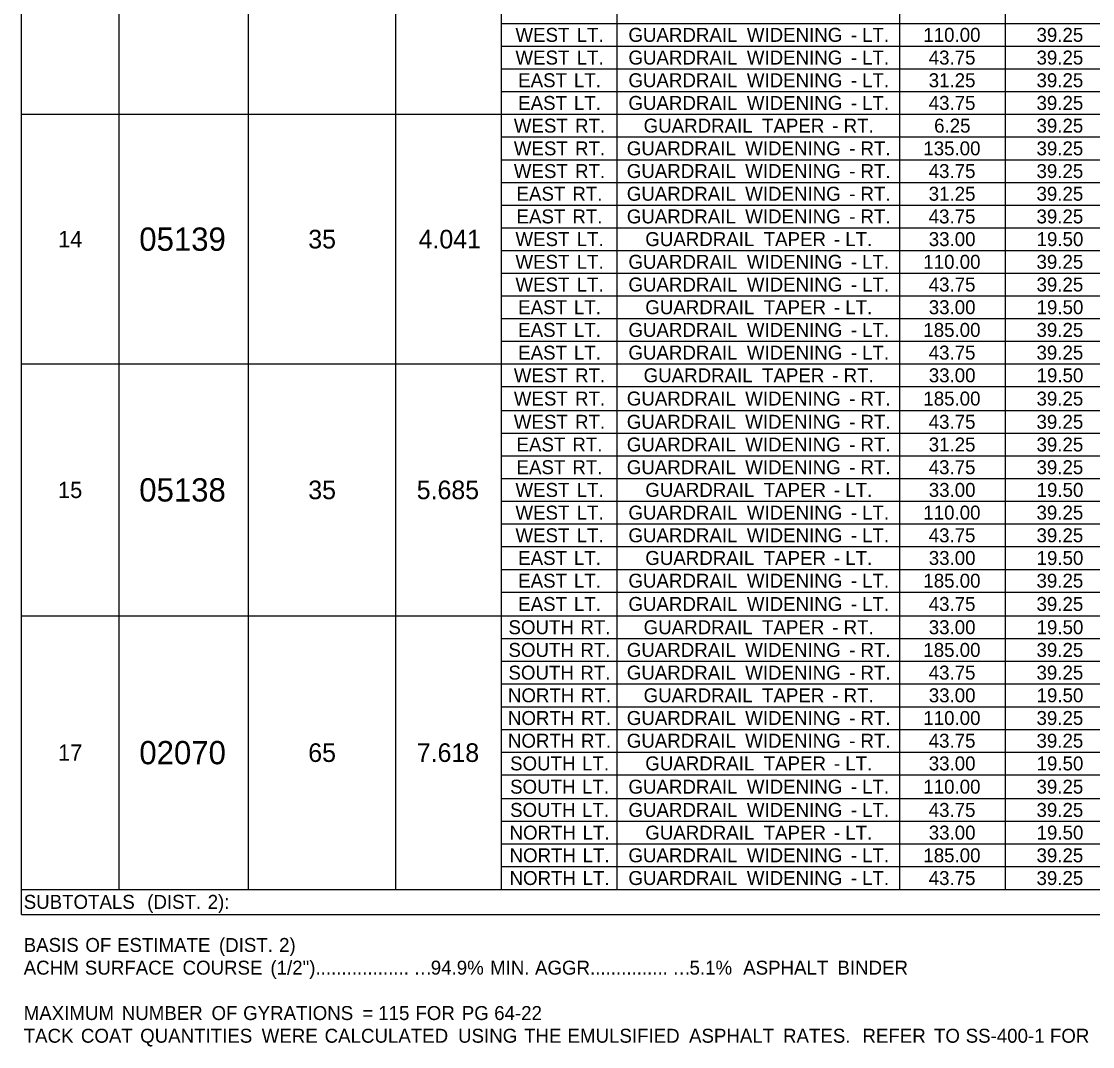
# Model space of a CAD drawing. Extents: x 544250 to 1930787, y -1948365 to 596640.
# Drawn here: x 556368.3 to 556828.3, y -1946992.9 to -1946552.5 of the extents above; entities that cross this region are included whole.
import ezdxf

# ---------------------------------------------------------------- set-up
doc = ezdxf.new("R2010")
doc.units = 0
doc.layers.add('Default', color=7, linetype='Continuous')

msp = doc.modelspace()

# ---------------------------------------------------------------- linework, layer by layer
at = {"layer": 'Default'}
for p, q in [((556368.27, -1946936.08), (556368.27, -1946127.32)), ((556410.2, -1946925.35), (556410.2, -1946127.32)), ((556465.77, -1946925.35), (556465.77, -1946127.32)), ((556529.15, -1946925.35), (556529.15, -1946127.32)), ((556574.49, -1946925.35), (556574.49, -1946127.32)), ((556624.21, -1946925.35), (556624.21, -1946127.32)), ((556745.6, -1946925.35), (556745.6, -1946127.32)), ((556790.94, -1946925.35), (556790.94, -1946127.32)), ((556574.49, -1946553.39), (557051.26, -1946553.39)), ((556574.49, -1946563.14), (557051.26, -1946563.14)), ((556574.49, -1946572.89), (557051.26, -1946572.89)), ((556574.49, -1946582.64), (557051.26, -1946582.64)), ((556368.27, -1946592.39), (557051.26, -1946592.39)), ((556574.49, -1946602.14), (557051.26, -1946602.14)), ((556574.49, -1946611.89), (557051.26, -1946611.89)), ((556574.49, -1946621.64), (557051.26, -1946621.64)), ((556574.49, -1946631.39), (557051.26, -1946631.39)), ((556574.49, -1946641.14), (557051.26, -1946641.14)), ((556574.49, -1946650.89), (557051.26, -1946650.89)), ((556574.49, -1946660.64), (557051.26, -1946660.64)), ((556574.49, -1946670.39), (557051.26, -1946670.39)), ((556574.49, -1946680.14), (557051.26, -1946680.14)), ((556574.49, -1946689.89), (557051.26, -1946689.89)), ((556368.27, -1946699.64), (557051.26, -1946699.64)), ((556574.49, -1946709.39), (557051.26, -1946709.39)), ((556574.49, -1946719.63), (557051.26, -1946719.63)), ((556574.49, -1946729.38), (557051.26, -1946729.38)), ((556574.49, -1946739.13), (557051.26, -1946739.13)), ((556574.49, -1946748.88), (557051.26, -1946748.88)), ((556574.49, -1946758.63), (557051.26, -1946758.63)), ((556574.49, -1946768.38), (557051.26, -1946768.38)), ((556574.49, -1946778.13), (557051.26, -1946778.13)), ((556574.49, -1946787.88), (557051.26, -1946787.88)), ((556574.49, -1946797.63), (557051.26, -1946797.63)), ((556368.27, -1946807.87), (557051.26, -1946807.87)), ((556574.49, -1946817.62), (557051.26, -1946817.62)), ((556574.49, -1946827.37), (557051.26, -1946827.37)), ((556574.49, -1946837.12), (557051.26, -1946837.12)), ((556574.49, -1946846.87), (557051.26, -1946846.87)), ((556574.49, -1946856.62), (557051.26, -1946856.62)), ((556574.49, -1946866.37), (557051.26, -1946866.37)), ((556574.49, -1946876.12), (557051.26, -1946876.12)), ((556574.49, -1946886.35), (557051.26, -1946886.35)), ((556574.49, -1946896.1), (557051.26, -1946896.1)), ((556574.49, -1946905.85), (557051.26, -1946905.85)), ((556574.49, -1946915.6), (557051.26, -1946915.6)), ((556368.27, -1946925.35), (557051.26, -1946925.35)), ((556368.27, -1946936.08), (557051.26, -1946936.08))]:
    msp.add_line(p, q, dxfattribs=at)

# ---------------------------------------------------------------- texts
for s, height, p in [('WEST', 6, (556580.47, -1946561.27)), (' LT.', 6, (556604.52, -1946561.27)), ('GUARDRAIL', 6, (556628.99, -1946561.27)), (' WIDENING', 6, (556677.61, -1946561.27)), (' LT.', 6, (556727.11, -1946561.27)), ('110.00', 6, (556755.65, -1946561.27)), ('39.25', 6, (556804.26, -1946561.27)), (' -', 6, (556722.26, -1946561.27)), ('WEST', 6, (556580.47, -1946571.02)), (' LT.', 6, (556604.52, -1946571.02)), ('GUARDRAIL', 6, (556628.99, -1946571.02)), (' WIDENING', 6, (556677.61, -1946571.02)), (' LT.', 6, (556727.11, -1946571.02)), ('43.75', 6, (556757.95, -1946571.02)), ('39.25', 6, (556804.26, -1946571.02)), (' -', 6, (556722.26, -1946571.02)), ('EAST', 6, (556581.63, -1946580.77)), (' LT.', 6, (556603.36, -1946580.77)), ('GUARDRAIL', 6, (556628.99, -1946580.77)), (' WIDENING', 6, (556677.61, -1946580.77)), (' LT.', 6, (556727.11, -1946580.77)), ('31.25', 6, (556757.95, -1946580.77)), ('39.25', 6, (556804.26, -1946580.77)), (' -', 6, (556722.26, -1946580.77)), ('EAST', 6, (556581.63, -1946590.52)), (' LT.', 6, (556603.36, -1946590.52)), ('GUARDRAIL', 6, (556628.99, -1946590.52)), (' WIDENING', 6, (556677.61, -1946590.52)), (' -', 6, (556722.26, -1946590.52)), (' LT.', 6, (556727.11, -1946590.52)), ('43.75', 6, (556757.95, -1946590.52)), ('39.25', 6, (556804.26, -1946590.52)), ('WEST', 6, (556579.77, -1946600.27)), (' RT.', 6, (556603.82, -1946600.27)), ('GUARDRAIL', 6, (556635.53, -1946600.27)), (' TAPER', 6, (556684.15, -1946600.27)), (' -', 6, (556714.32, -1946600.27)), (' RT.', 6, (556719.18, -1946600.27)), ('6.25', 6, (556760.28, -1946600.27)), ('39.25', 6, (556804.26, -1946600.27)), ('WEST', 6, (556579.77, -1946610.02)), (' RT.', 6, (556603.82, -1946610.02)), ('GUARDRAIL', 6, (556628.29, -1946610.02)), (' WIDENING', 6, (556676.91, -1946610.02)), (' RT.', 6, (556726.42, -1946610.02)), ('135.00', 6, (556755.65, -1946610.02)), ('39.25', 6, (556804.26, -1946610.02)), (' -', 6, (556721.56, -1946610.02)), ('WEST', 6, (556579.77, -1946619.77)), (' RT.', 6, (556603.82, -1946619.77)), ('GUARDRAIL', 6, (556628.29, -1946619.77)), (' WIDENING', 6, (556676.91, -1946619.77)), (' RT.', 6, (556726.42, -1946619.77)), ('43.75', 6, (556757.95, -1946619.77)), ('39.25', 6, (556804.26, -1946619.77)), (' -', 6, (556721.56, -1946619.77)), ('EAST', 6, (556580.93, -1946629.52)), (' RT.', 6, (556602.66, -1946629.52)), ('GUARDRAIL', 6, (556628.29, -1946629.52)), (' WIDENING', 6, (556676.91, -1946629.52)), (' RT.', 6, (556726.42, -1946629.52)), ('31.25', 6, (556757.95, -1946629.52)), ('39.25', 6, (556804.26, -1946629.52)), (' -', 6, (556721.56, -1946629.52)), ('EAST', 6, (556580.93, -1946639.27)), (' RT.', 6, (556602.66, -1946639.27)), ('GUARDRAIL', 6, (556628.29, -1946639.27)), (' WIDENING', 6, (556676.91, -1946639.27)), (' RT.', 6, (556726.42, -1946639.27)), ('43.75', 6, (556757.95, -1946639.27)), ('39.25', 6, (556804.26, -1946639.27)), (' -', 6, (556721.56, -1946639.27)), ('14', 7, (556384.04, -1946649.52)), ('05139', 10, (556418.89, -1946651.02)), ('35', 8, (556491.47, -1946650.02)), ('4.041', 8, (556538.87, -1946650.02)), ('WEST', 6, (556580.47, -1946649.02)), (' LT.', 6, (556604.52, -1946649.02)), ('GUARDRAIL', 6, (556636.23, -1946649.02)), (' TAPER', 6, (556684.85, -1946649.02)), (' LT.', 6, (556719.87, -1946649.02)), ('33.00', 6, (556757.98, -1946649.02)), ('19.50', 6, (556804.3, -1946649.02)), (' -', 6, (556715.02, -1946649.02)), ('WEST', 6, (556580.47, -1946658.77)), (' LT.', 6, (556604.52, -1946658.77)), ('GUARDRAIL', 6, (556628.99, -1946658.77)), (' WIDENING', 6, (556677.61, -1946658.77)), (' LT.', 6, (556727.11, -1946658.77)), ('110.00', 6, (556755.65, -1946658.77)), ('39.25', 6, (556804.26, -1946658.77)), (' -', 6, (556722.26, -1946658.77)), ('WEST', 6, (556580.47, -1946668.52)), ('GUARDRAIL', 6, (556628.99, -1946668.52)), (' WIDENING', 6, (556677.61, -1946668.52)), ('43.75', 6, (556757.95, -1946668.52)), ('39.25', 6, (556804.26, -1946668.52)), (' LT.', 6, (556604.52, -1946668.52)), (' -', 6, (556722.26, -1946668.52)), (' LT.', 6, (556727.11, -1946668.52)), ('EAST', 6, (556581.63, -1946678.27)), (' LT.', 6, (556603.36, -1946678.27)), ('GUARDRAIL', 6, (556636.23, -1946678.27)), (' TAPER', 6, (556684.85, -1946678.27)), (' -', 6, (556715.02, -1946678.27)), (' LT.', 6, (556719.87, -1946678.27)), ('33.00', 6, (556757.98, -1946678.27)), ('19.50', 6, (556804.3, -1946678.27)), ('EAST', 6, (556581.63, -1946688.02)), (' LT.', 6, (556603.36, -1946688.02)), ('GUARDRAIL', 6, (556628.99, -1946688.02)), (' WIDENING', 6, (556677.61, -1946688.02)), (' -', 6, (556722.26, -1946688.02)), (' LT.', 6, (556727.11, -1946688.02)), ('185.00', 6, (556755.65, -1946688.02)), ('39.25', 6, (556804.26, -1946688.02)), ('EAST', 6, (556581.63, -1946697.77)), (' LT.', 6, (556603.36, -1946697.77)), ('GUARDRAIL', 6, (556628.99, -1946697.77)), (' WIDENING', 6, (556677.61, -1946697.77)), (' LT.', 6, (556727.11, -1946697.77)), ('43.75', 6, (556757.95, -1946697.77)), ('39.25', 6, (556804.26, -1946697.77)), (' -', 6, (556722.26, -1946697.77)), ('WEST', 6, (556579.77, -1946707.52)), (' RT.', 6, (556603.82, -1946707.52)), ('GUARDRAIL', 6, (556635.53, -1946707.52)), (' TAPER', 6, (556684.15, -1946707.52)), (' RT.', 6, (556719.18, -1946707.52)), ('33.00', 6, (556757.98, -1946707.52)), ('19.50', 6, (556804.3, -1946707.52)), (' -', 6, (556714.32, -1946707.52)), ('WEST', 6, (556579.77, -1946717.51)), (' RT.', 6, (556603.82, -1946717.51)), ('GUARDRAIL', 6, (556628.29, -1946717.51)), (' WIDENING', 6, (556676.91, -1946717.51)), (' RT.', 6, (556726.42, -1946717.51)), ('185.00', 6, (556755.65, -1946717.51)), ('39.25', 6, (556804.26, -1946717.51)), (' -', 6, (556721.56, -1946717.51)), ('WEST', 6, (556579.77, -1946727.5)), (' RT.', 6, (556603.82, -1946727.5)), ('GUARDRAIL', 6, (556628.29, -1946727.5)), (' WIDENING', 6, (556676.91, -1946727.5)), (' RT.', 6, (556726.42, -1946727.5)), ('43.75', 6, (556757.95, -1946727.5)), ('39.25', 6, (556804.26, -1946727.5)), (' -', 6, (556721.56, -1946727.5)), ('EAST', 6, (556580.93, -1946737.25)), (' RT.', 6, (556602.66, -1946737.25)), ('GUARDRAIL', 6, (556628.29, -1946737.25)), (' WIDENING', 6, (556676.91, -1946737.25)), (' RT.', 6, (556726.42, -1946737.25)), ('31.25', 6, (556757.95, -1946737.25)), ('39.25', 6, (556804.26, -1946737.25)), (' -', 6, (556721.56, -1946737.25)), ('EAST', 6, (556580.93, -1946747)), (' RT.', 6, (556602.66, -1946747)), ('GUARDRAIL', 6, (556628.29, -1946747)), (' WIDENING', 6, (556676.91, -1946747)), (' -', 6, (556721.56, -1946747)), (' RT.', 6, (556726.42, -1946747)), ('43.75', 6, (556757.95, -1946747)), ('39.25', 6, (556804.26, -1946747)), ('05138', 10, (556418.88, -1946758.75)), ('35', 8, (556491.47, -1946757.75)), ('5.685', 8, (556538.06, -1946757.75)), ('15', 7, (556383.99, -1946757.25)), ('WEST', 6, (556580.47, -1946756.75)), (' LT.', 6, (556604.52, -1946756.75)), ('GUARDRAIL', 6, (556636.23, -1946756.75)), (' TAPER', 6, (556684.85, -1946756.75)), (' -', 6, (556715.02, -1946756.75)), (' LT.', 6, (556719.87, -1946756.75)), ('33.00', 6, (556757.98, -1946756.75)), ('19.50', 6, (556804.3, -1946756.75)), ('WEST', 6, (556580.47, -1946766.5)), (' LT.', 6, (556604.52, -1946766.5)), ('GUARDRAIL', 6, (556628.99, -1946766.5)), (' WIDENING', 6, (556677.61, -1946766.5)), (' LT.', 6, (556727.11, -1946766.5)), ('110.00', 6, (556755.65, -1946766.5)), ('39.25', 6, (556804.26, -1946766.5)), (' -', 6, (556722.26, -1946766.5)), ('WEST', 6, (556580.47, -1946776.25)), (' LT.', 6, (556604.52, -1946776.25)), ('GUARDRAIL', 6, (556628.99, -1946776.25)), (' WIDENING', 6, (556677.61, -1946776.25)), (' LT.', 6, (556727.11, -1946776.25)), ('43.75', 6, (556757.95, -1946776.25)), ('39.25', 6, (556804.26, -1946776.25)), (' -', 6, (556722.26, -1946776.25)), ('EAST', 6, (556581.63, -1946786)), (' LT.', 6, (556603.36, -1946786)), ('GUARDRAIL', 6, (556636.23, -1946786)), (' TAPER', 6, (556684.85, -1946786)), (' LT.', 6, (556719.87, -1946786)), ('33.00', 6, (556757.98, -1946786)), ('19.50', 6, (556804.3, -1946786)), (' -', 6, (556715.02, -1946786)), ('EAST', 6, (556581.63, -1946795.75)), (' LT.', 6, (556603.36, -1946795.75)), ('GUARDRAIL', 6, (556628.99, -1946795.75)), (' WIDENING', 6, (556677.61, -1946795.75)), (' LT.', 6, (556727.11, -1946795.75)), ('185.00', 6, (556755.65, -1946795.75)), ('39.25', 6, (556804.26, -1946795.75)), (' -', 6, (556722.26, -1946795.75)), ('EAST', 6, (556581.63, -1946805.75)), (' LT.', 6, (556603.36, -1946805.75)), ('GUARDRAIL', 6, (556628.99, -1946805.75)), (' WIDENING', 6, (556677.61, -1946805.75)), (' LT.', 6, (556727.11, -1946805.75)), ('43.75', 6, (556757.95, -1946805.75)), ('39.25', 6, (556804.26, -1946805.75)), (' -', 6, (556722.26, -1946805.75)), ('SOUTH', 6, (556577.46, -1946815.74)), ('GUARDRAIL', 6, (556635.53, -1946815.74)), ('33.00', 6, (556757.98, -1946815.74)), ('19.50', 6, (556804.3, -1946815.74)), (' RT.', 6, (556606.13, -1946815.74)), (' TAPER', 6, (556684.15, -1946815.74)), (' -', 6, (556714.32, -1946815.74)), (' RT.', 6, (556719.18, -1946815.74)), ('SOUTH', 6, (556577.46, -1946825.49)), (' RT.', 6, (556606.13, -1946825.49)), ('GUARDRAIL', 6, (556628.29, -1946825.49)), (' WIDENING', 6, (556676.91, -1946825.49)), (' -', 6, (556721.56, -1946825.49)), (' RT.', 6, (556726.42, -1946825.49)), ('185.00', 6, (556755.65, -1946825.49)), ('39.25', 6, (556804.26, -1946825.49)), ('SOUTH', 6, (556577.46, -1946835.24)), (' RT.', 6, (556606.13, -1946835.24)), ('GUARDRAIL', 6, (556628.29, -1946835.24)), (' WIDENING', 6, (556676.91, -1946835.24)), (' -', 6, (556721.56, -1946835.24)), (' RT.', 6, (556726.42, -1946835.24)), ('43.75', 6, (556757.95, -1946835.24)), ('39.25', 6, (556804.26, -1946835.24)), ('NORTH', 6, (556577.23, -1946844.99)), (' RT.', 6, (556606.36, -1946844.99)), ('GUARDRAIL', 6, (556635.53, -1946844.99)), (' TAPER', 6, (556684.15, -1946844.99)), (' RT.', 6, (556719.18, -1946844.99)), ('33.00', 6, (556757.98, -1946844.99)), ('19.50', 6, (556804.3, -1946844.99)), (' -', 6, (556714.32, -1946844.99)), ('NORTH', 6, (556577.23, -1946854.74)), (' RT.', 6, (556606.36, -1946854.74)), ('GUARDRAIL', 6, (556628.29, -1946854.74)), (' WIDENING', 6, (556676.91, -1946854.74)), (' RT.', 6, (556726.42, -1946854.74)), ('110.00', 6, (556755.65, -1946854.74)), ('39.25', 6, (556804.26, -1946854.74)), (' -', 6, (556721.56, -1946854.74)), ('NORTH', 6, (556577.23, -1946864.49)), (' RT.', 6, (556606.36, -1946864.49)), ('GUARDRAIL', 6, (556628.29, -1946864.49)), (' WIDENING', 6, (556676.91, -1946864.49)), (' RT.', 6, (556726.42, -1946864.49)), ('43.75', 6, (556757.95, -1946864.49)), ('39.25', 6, (556804.26, -1946864.49)), ('17', 7, (556384.02, -1946870.11)), ('02070', 10, (556418.91, -1946871.61)), ('65', 8, (556491.47, -1946870.61)), ('7.618', 8, (556538.09, -1946870.61)), (' -', 6, (556721.56, -1946864.49)), ('SOUTH', 6, (556578.16, -1946874.24)), (' LT.', 6, (556606.83, -1946874.24)), ('GUARDRAIL', 6, (556636.23, -1946874.24)), (' TAPER', 6, (556684.85, -1946874.24)), (' LT.', 6, (556719.87, -1946874.24)), ('33.00', 6, (556757.98, -1946874.24)), ('19.50', 6, (556804.3, -1946874.24)), (' -', 6, (556715.02, -1946874.24)), ('SOUTH', 6, (556578.16, -1946884.24)), (' LT.', 6, (556606.83, -1946884.24)), ('GUARDRAIL', 6, (556628.99, -1946884.24)), (' WIDENING', 6, (556677.61, -1946884.24)), (' LT.', 6, (556727.11, -1946884.24)), ('110.00', 6, (556755.65, -1946884.24)), ('39.25', 6, (556804.26, -1946884.24)), (' -', 6, (556722.26, -1946884.24)), ('SOUTH', 6, (556578.16, -1946894.23)), (' LT.', 6, (556606.83, -1946894.23)), ('GUARDRAIL', 6, (556628.99, -1946894.23)), (' WIDENING', 6, (556677.61, -1946894.23)), (' -', 6, (556722.26, -1946894.23)), (' LT.', 6, (556727.11, -1946894.23)), ('43.75', 6, (556757.95, -1946894.23)), ('39.25', 6, (556804.26, -1946894.23)), ('NORTH', 6, (556577.93, -1946903.98)), (' LT.', 6, (556607.06, -1946903.98)), ('GUARDRAIL', 6, (556636.23, -1946903.98)), (' TAPER', 6, (556684.85, -1946903.98)), (' -', 6, (556715.02, -1946903.98)), (' LT.', 6, (556719.87, -1946903.98)), ('33.00', 6, (556757.98, -1946903.98)), ('19.50', 6, (556804.3, -1946903.98)), ('NORTH', 6, (556577.93, -1946913.73)), (' LT.', 6, (556607.06, -1946913.73)), ('GUARDRAIL', 6, (556628.99, -1946913.73)), (' WIDENING', 6, (556677.61, -1946913.73)), (' LT.', 6, (556727.11, -1946913.73)), ('185.00', 6, (556755.65, -1946913.73)), ('39.25', 6, (556804.26, -1946913.73)), (' -', 6, (556722.26, -1946913.73)), ('NORTH', 6, (556577.93, -1946923.48)), (' LT.', 6, (556607.06, -1946923.48)), ('GUARDRAIL', 6, (556628.99, -1946923.48)), (' WIDENING', 6, (556677.61, -1946923.48)), (' LT.', 6, (556727.11, -1946923.48)), ('43.75', 6, (556757.95, -1946923.48)), ('39.25', 6, (556804.26, -1946923.48)), (' -', 6, (556722.26, -1946923.48)), ('SUBTOTALS', 6, (556369.25, -1946933.72)), (' (DIST.', 6, (556420.07, -1946933.72)), (' 2):', 6, (556446.04, -1946933.72)), ('BASIS', 6, (556369.25, -1946952.24)), (' OF', 6, (556393.51, -1946952.24)), (' ESTIMATE', 6, (556407.1, -1946952.24)), (' (DIST.', 6, (556450.9, -1946952.24)), (' 2)', 6, (556476.71, -1946952.24)), ('ACHM', 6, (556369.25, -1946961.99)), (' SURFACE', 6, (556393.3, -1946961.99)), (' COURSE', 6, (556435.25, -1946961.99)), (' (1/2")..................', 6, (556473, -1946961.99)), ('94.9%', 6, (556544.1, -1946961.99)), (' MIN.', 6, (556567.34, -1946961.99)), (' AGGR...............', 6, (556586.63, -1946961.99)), ('5.1%', 6, (556655.23, -1946961.99)), ('  ASPHALT', 6, (556673.81, -1946961.99)), (' BINDER', 6, (556716.51, -1946961.99)), ('…', 6, (556536.7, -1946961.99)), ('…', 6, (556647.83, -1946961.99)), ('MAXIMUM', 6, (556369.25, -1946981.49)), (' NUMBER', 6, (556409.14, -1946981.49)), (' OF', 6, (556447.68, -1946981.49)), (' GYRATIONS', 6, (556461.27, -1946981.49)), (' =', 6, (556512.54, -1946981.49)), (' 115', 6, (556519.29, -1946981.49)), (' FOR', 6, (556535.27, -1946981.49)), (' PG', 6, (556555.18, -1946981.49)), (' 64-22', 6, (556569.1, -1946981.49)), ('TACK', 6, (556369.25, -1946991.24)), (' COAT', 6, (556391.59, -1946991.24)), (' QUANTITIES', 6, (556417.04, -1946991.24)), (' WERE', 6, (556469.24, -1946991.24)), (' CALCULATED', 6, (556496.27, -1946991.24)), (' USING', 6, (556553.59, -1946991.24)), (' THE', 6, (556581.95, -1946991.24)), (' EMULSIFIED', 6, (556600.6, -1946991.24)), (' ASPHALT', 6, (556652.78, -1946991.24)), (' RATES.', 6, (556693.15, -1946991.24)), ('  REFER', 6, (556725.03, -1946991.24)), (' TO', 6, (556757.99, -1946991.24)), (' SS-400-1', 6, (556771.59, -1946991.24)), (' FOR', 6, (556807.78, -1946991.24))]:
    msp.add_text(s, height=height, dxfattribs=at).set_placement(p)

doc.saveas('drawing.dxf')
